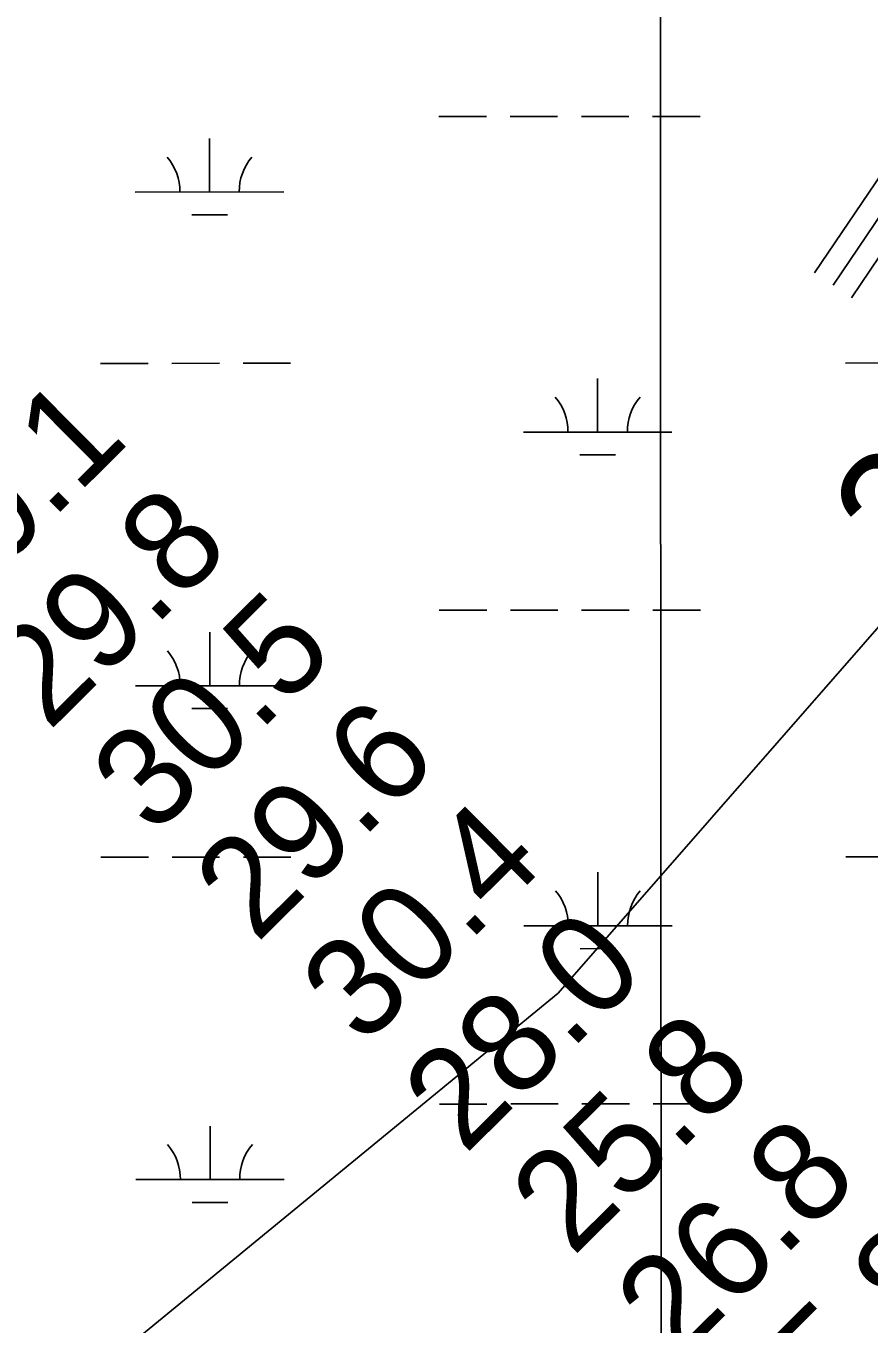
# Model space of a CAD drawing. Extents: x 3279314 to 3317160, y 734079 to 759431.
# Drawn here: x 3306641 to 3307209, y 740907 to 741782 of the extents above; entities that cross this region are included whole.
import ezdxf

# ---------------------------------------------------------------- set-up
doc = ezdxf.new("R2010")
doc.units = 0
for name, color, linetype in [('V-GRID-MAJR', 7, 'Continuous'), ('V-RIVR-EDGE', 7, 'Continuous'), ('V-RIVR-RANG', 7, 'Continuous'), ('V-ROAD-CNTR', 7, 'Continuous'), ('V-TOPO-MAJR', 7, 'Continuous'), ('V-TOPO-MINR-IDEN', 7, 'Continuous'), ('V-WETL-SWMP', 7, 'Continuous')]:
    doc.layers.add(name, color=color, linetype=linetype)

msp = doc.modelspace()

# ---------------------------------------------------------------- linework, layer by layer
at = {"layer": 'V-GRID-MAJR'}
msp.add_spline([(3307069.93, 739467.91), (3307065.52, 745527.13), (3307061.11, 751588.95), (3307056.71, 757650.81), (3307056.7, 757653.39)], degree=3, dxfattribs=at)
at = {"layer": 'V-RIVR-EDGE'}
msp.add_spline([(3309040.21, 741732.54), (3309028.18, 741728.84), (3309017.81, 741727.21), (3309009.52, 741727.23), (3309008.27, 741725.58), (3309011.16, 741718.11), (3309014.05, 741714.78), (3309020.26, 741713.53), (3309029.38, 741711.43), (3309039.32, 741708.09), (3309040.15, 741708.5), (3309045.97, 741716.78), (3309049.7, 741715.11), (3309052.17, 741710.96), (3309053.82, 741705.57), (3309052.15, 741699.77), (3309043.81, 741680.31), (3309038.41, 741675.35), (3309035.51, 741675.36), (3309030.54, 741677.03), (3309009.82, 741680.81), (3308994.49, 741681.26), (3308992, 741679.61), (3308989.07, 741670.5), (3308989.47, 741662.62), (3308992.34, 741653.08), (3308996.88, 741644.36), (3309004.34, 741641.86), (3309009.31, 741643.09), (3309010.98, 741645.16), (3309021.79, 741660.05), (3309026.37, 741668.33), (3309029.69, 741669.57), (3309033.01, 741669.56), (3309030.93, 741667.08), (3309029.24, 741657.13), (3309028.38, 741640.97), (3309029.57, 741622.32), (3309024.96, 741599.53), (3309017.87, 741583.38), (3309017.46, 741584.21), (3309015.82, 741593.34), (3309012.1, 741595), (3309011.27, 741597.08), (3309010.87, 741600.39), (3309012.12, 741602.88), (3309015.43, 741602.46), (3309017.1, 741606.6), (3309017.11, 741611.16), (3309015.87, 741611.99), (3309013.8, 741613.24), (3309007.16, 741609.52), (3309003.43, 741609.53), (3308992.66, 741612.05), (3308990.17, 741613.29), (3308984.77, 741607.92), (3308975.23, 741604.21), (3308961.13, 741602.18), (3308956.16, 741601.36), (3308950.77, 741600.54), (3308950.76, 741597.64), (3308951.99, 741592.67), (3308959.85, 741588.09), (3308967.72, 741584.34), (3308974.75, 741576.03), (3308981.35, 741565.65), (3308990.05, 741561.07), (3308995.85, 741561.47), (3309001.66, 741564.77), (3309007.07, 741573.88), (3309009.98, 741578.43), (3309014.13, 741579.66), (3309015.37, 741577.17), (3309014.53, 741573.03), (3309004.56, 741562.69), (3308997.9, 741553.18), (3308990, 741542.83), (3308983.75, 741529.58), (3308981.26, 741528.76), (3308980.02, 741529.18), (3308980.03, 741534.15), (3308975.9, 741537.89), (3308964.7, 741537.92), (3308961.8, 741537.1), (3308951.85, 741537.12), (3308949.78, 741535.47), (3308950.18, 741530.08), (3308954.3, 741518.88), (3308955.93, 741511.42), (3308955.1, 741509.35), (3308953, 741498.57), (3308955.49, 741497.33), (3308960.48, 741504.36), (3308970.88, 741520.08), (3308974.2, 741522.15), (3308979.18, 741524.62), (3308980, 741523.38), (3308980, 741520.48), (3308972.1, 741510.55), (3308961.69, 741493.99), (3308955.88, 741488.62), (3308948.83, 741486.15), (3308930.99, 741481.22), (3308928.5, 741479.57), (3308928.9, 741475.42), (3308930.97, 741473.76), (3308944.24, 741474.97), (3308946.3, 741470.41), (3308946.26, 741452.58), (3308947.03, 741428.54), (3308944.5, 741414.04), (3308931.98, 741376.77), (3308917.4, 741350.28), (3308901.19, 741328.76), (3308890.39, 741322.57), (3308879.19, 741317.63), (3308866.71, 741299.42), (3308856.31, 741284.11), (3308846.73, 741264.65), (3308838.39, 741244.78), (3308833.37, 741226.97), (3308830.03, 741215.79), (3308822.54, 741203.78), (3308819.62, 741195.09), (3308815.83, 741172.3), (3308808.75, 741156.98), (3308782.94, 741113.53), (3308764.22, 741084.14), (3308753.4, 741068.42), (3308733.01, 741037.38), (3308710.97, 741005.94), (3308697.25, 740991.05), (3308682.29, 740974.92), (3308654.03, 740941.83), (3308634.09, 740924.89), (3308603.79, 740907.97), (3308586.36, 740900.55), (3308571.43, 740898.1), (3308550.28, 740889.86), (3308534.09, 740879.54), (3308512.06, 740857.63), (3308480.47, 740819.99), (3308469.66, 740808.41), (3308461.76, 740797.65), (3308444.28, 740766.61), (3308430.97, 740747.58), (3308396.46, 740703.73), (3308351.56, 740650.37), (3308317.89, 740610.66), (3308266.77, 740553.59), (3308218.15, 740503.14), (3308218.14, 740501.07), (3308193.22, 740479.16), (3308168.29, 740454.77), (3308143.77, 740429.96), (3308109.69, 740390.67), (3308043.61, 740321.2), (3307997.08, 740275.31), (3307956.37, 740240.59), (3307911.1, 740201.74), (3307864.16, 740160), (3307754.94, 740076.13), (3307739.58, 740067.87), (3307729.62, 740060.85), (3307712.18, 740048.46), (3307676.46, 740019.54), (3307643.22, 739984.39), (3307612.06, 739956.69), (3307595.05, 739947.2), (3307578.03, 739940.2), (3307551.89, 739925.34), (3307534.86, 739914.19), (3307530.29, 739909.64), (3307529.04, 739904.67), (3307528.57, 739882.71), (3307526.06, 739874.42), (3307520.23, 739864.49), (3307489.1, 739845.5), (3307433.05, 739808.34), (3307359.15, 739756.29), (3307326.76, 739732.75), (3307300.61, 739718.72), (3307289.4, 739710.87), (3307265.32, 739693.52), (3307222.97, 739665.03), (3307181.46, 739639.02), (3307081, 739576.68), (3307005.45, 739529.62), (3306949.81, 739491.62), (3306933.62, 739480.89), (3306931.54, 739478.82), (3306930.29, 739473.43), (3306926.84, 739467.84)], degree=3, dxfattribs=at)
at = {"layer": 'V-ROAD-CNTR'}
for points in [[(3307352.36, 741823.8), (3307218.17, 741682.87), (3307172.41, 741615.27)], [(3307363.78, 741814.04), (3307229.9, 741673.43), (3307184.83, 741606.86)], [(3307363.78, 741814.04), (3307229.9, 741673.43), (3307184.83, 741606.86)], [(3307375.21, 741804.29), (3307241.62, 741663.99), (3307197.26, 741598.45)]]:
    msp.add_lwpolyline(points, dxfattribs=at)
at = {"layer": 'V-TOPO-MAJR'}
msp.add_lwpolyline([(3307616.19, 741834.86), (3306999.53, 741129.85), (3306303.03, 740558.4)], dxfattribs=at)
at = {"layer": 'V-WETL-SWMP'}
for p, q in [((3306919.3, 741720.56), (3306951.3, 741720.57)), ((3306967.3, 741720.58), (3306999.3, 741720.6)), ((3307015.3, 741720.61), (3307047.3, 741720.62)), ((3307063.3, 741720.63), (3307095.3, 741720.65)), ((3306764.74, 741669.74), (3306764.72, 741705.74)), ((3306714.74, 741669.71), (3306814.74, 741669.76)), ((3306752.74, 741654.3), (3306776.74, 741654.31)), ((3306691.39, 741554.27), (3306723.39, 741554.28)), ((3306739.39, 741554.29), (3306771.39, 741554.31)), ((3306787.39, 741554.32), (3306819.39, 741554.33)), ((3307193.29, 741554.52), (3307225.29, 741554.54)), ((3307026.25, 741508.01), (3307026.24, 741544.01)), ((3306976.25, 741507.98), (3307076.25, 741508.03)), ((3307014.26, 741492.57), (3307038.26, 741492.58)), ((3306919.47, 741387.88), (3306951.47, 741387.9)), ((3306967.47, 741387.91), (3306999.47, 741387.92)), ((3307015.47, 741387.93), (3307047.47, 741387.95)), ((3307063.47, 741387.95), (3307095.47, 741387.97)), ((3306764.91, 741337.06), (3306764.89, 741373.06)), ((3306714.91, 741337.04), (3306814.91, 741337.09)), ((3306752.91, 741321.62), (3306776.91, 741321.64)), ((3306691.56, 741221.59), (3306723.56, 741221.61)), ((3306739.56, 741221.62), (3306771.56, 741221.63)), ((3306787.56, 741221.64), (3306819.56, 741221.66)), ((3307193.46, 741221.85), (3307225.46, 741221.86)), ((3307026.42, 741175.33), (3307026.41, 741211.33)), ((3306976.42, 741175.31), (3307076.42, 741175.36)), ((3307014.43, 741159.89), (3307038.43, 741159.91)), ((3306919.64, 741055.21), (3306951.64, 741055.22)), ((3306967.64, 741055.23), (3306999.64, 741055.25)), ((3307015.64, 741055.26), (3307047.64, 741055.27)), ((3307063.64, 741055.28), (3307095.64, 741055.3)), ((3306765.08, 741004.39), (3306765.06, 741040.39)), ((3306715.08, 741004.36), (3306815.08, 741004.41)), ((3306753.08, 740988.95), (3306777.08, 740988.96))]:
    msp.add_line(p, q, dxfattribs=at)
for centre, start, end in [((3306709.49, 741670.18), 359.25735, 40.801), ((3306819.98, 741670.24), 139.25734, 180.801), ((3306971.01, 741508.45), 359.25735, 40.801), ((3307081.5, 741508.51), 139.25734, 180.801), ((3306709.66, 741337.51), 359.25735, 40.801), ((3306820.15, 741337.56), 139.25734, 180.801), ((3306971.18, 741175.78), 359.25735, 40.801), ((3307081.67, 741175.84), 139.25734, 180.801), ((3306709.83, 741004.83), 359.25735, 40.801), ((3306820.32, 741004.89), 139.25734, 180.801)]:
    msp.add_arc(centre, 35.25, start, end, dxfattribs=at)

# ---------------------------------------------------------------- texts
at = {"layer": 'V-RIVR-RANG'}
for s, p in [('30.1', (3306587.61, 741378.38)), ('29.8', (3306656.5, 741305.87)), ('30.5', (3306727.08, 741235.02)), ('29.6', (3306796.35, 741162.88)), ('30.4', (3306868.24, 741093.34)), ('28.0', (3306936.76, 741020.45)), ('25.8', (3307009.39, 740951.65)), ('26.8', (3307079.97, 740880.81)), ('25.8', (3307150.55, 740809.97))]:
    msp.add_text(s, height=67, rotation=44.74833, dxfattribs=at).set_placement(p)
at = {"layer": 'V-TOPO-MINR-IDEN'}
msp.add_text('25', height=83, rotation=48.57909, dxfattribs=at).set_placement((3307239.78, 741404.98))

doc.saveas('drawing.dxf')
